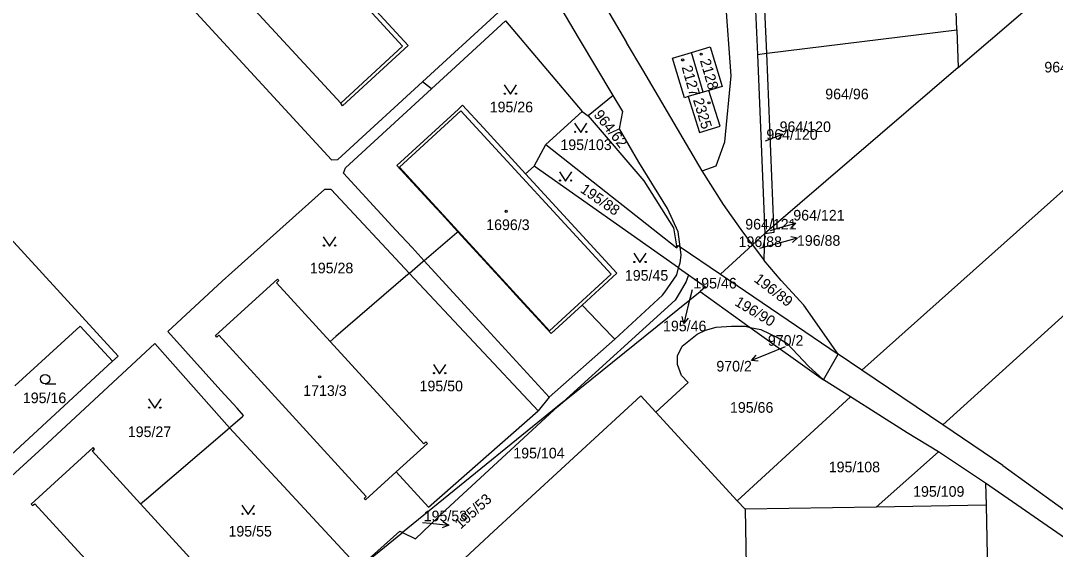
# Model space of a CAD drawing. Extents: x -735249 to -729401, y -1124843 to -1121828.
# Drawn here: x -732972.7 to -732806.9, y -1124159.3 to -1124074.5 of the extents above; entities that cross this region are included whole.
import ezdxf

# ---------------------------------------------------------------- set-up
doc = ezdxf.new("R2010")
doc.units = 0
for name, color, linetype in [('Vrstva 1', 7, 'Continuous'), ('Vrstva 13', 7, 'Continuous'), ('Vrstva 16', 7, 'Continuous'), ('Vrstva 18', 7, 'Continuous'), ('Vrstva 19', 7, 'Continuous'), ('Vrstva 25', 7, 'Continuous'), ('Vrstva 4', 7, 'Continuous')]:
    doc.layers.add(name, color=color, linetype=linetype)

msp = doc.modelspace()

# ---------------------------------------------------------------- linework, layer by layer
at = {"layer": 'Vrstva 1'}
for points in [[(-733079.51, -1123994.41), (-732957.1, -1124128.28)], [(-732822.73, -1124075.94), (-732823.8, -1124046.62)], [(-732935.56, -1124051.38), (-732910.62, -1124078.45)], [(-732822.51, -1124082.02), (-732796.61, -1124059.77)], [(-732921.44, -1124087.74), (-732945.69, -1124061.41)], [(-732886.13, -1124060.13), (-732875.64, -1124077.98)], [(-732954.43, -1124062.48), (-732922.93, -1124096.81)], [(-732877.75, -1124086.49), (-732883.15, -1124077.46), (-732891.85, -1124062.76)], [(-732863.51, -1124098.55), (-732861.26, -1124097.76), (-732859.89, -1124093.91), (-732858.89, -1124083.32), (-732859.77, -1124070.9), (-732860.09, -1124066.39)], [(-732853.17, -1124079.7), (-732853.81, -1124065.73)], [(-732744.04, -1124065.97), (-732824.97, -1124139.3)], [(-732855.21, -1124066.94), (-732854.67, -1124079.89)], [(-732908.35, -1124084.3), (-732896.23, -1124073.18)], [(-732903.68, -1124082.48), (-732895.01, -1124074.52)], [(-732895.01, -1124074.52), (-732882.72, -1124089.05)], [(-732853.17, -1124079.7), (-732822.73, -1124075.94)], [(-732822.73, -1124075.94), (-732822.51, -1124082.02)], [(-732873.03, -1124082.4), (-732875.64, -1124077.98)], [(-732910.62, -1124078.45), (-732921.17, -1124088.17)], [(-732868.27, -1124080.51), (-732865.25, -1124079.6)], [(-732865.25, -1124079.6), (-732862.22, -1124078.68)], [(-732863.33, -1124085.93), (-732865.25, -1124079.6)], [(-732862.22, -1124078.68), (-732860.29, -1124085.02)], [(-732854.67, -1124079.89), (-732853.17, -1124079.7)], [(-732854.67, -1124079.89), (-732853.46, -1124108.61)], [(-732852.01, -1124107.37), (-732853.17, -1124079.7)], [(-732866.36, -1124086.84), (-732868.27, -1124080.51)], [(-732906.88, -1124085.41), (-732903.68, -1124082.48)], [(-732863.51, -1124098.55), (-732873.03, -1124082.4)], [(-732822.51, -1124082.02), (-732852.01, -1124107.37)], [(-732908.35, -1124084.3), (-732921.9, -1124096.75)], [(-732906.88, -1124085.41), (-732908.35, -1124084.3)], [(-732906.88, -1124085.41), (-732920.68, -1124098.08)], [(-732877.75, -1124086.49), (-732881.77, -1124089.77)], [(-732867.04, -1124110.76), (-732867.35, -1124108.37), (-732869.07, -1124104.59), (-732873.64, -1124097.16), (-732876.74, -1124091.85), (-732876.22, -1124089.05), (-732877.75, -1124086.49)], [(-732863.33, -1124085.93), (-732865.77, -1124086.66)], [(-732862.47, -1124085.67), (-732863.33, -1124085.93)], [(-732860.29, -1124085.02), (-732862.47, -1124085.67)], [(-732860.65, -1124091.43), (-732862.47, -1124085.67)], [(-732921.17, -1124088.17), (-732921.44, -1124087.74)], [(-732902.58, -1124088.66), (-732901.91, -1124088.05)], [(-732901.91, -1124088.05), (-732898.56, -1124091.7)], [(-732865.77, -1124086.66), (-732866.36, -1124086.84)], [(-732865.77, -1124086.66), (-732863.96, -1124092.42)], [(-732912.44, -1124097.7), (-732902.58, -1124088.66)], [(-732888.59, -1124094.35), (-732882.72, -1124089.05)], [(-732882.72, -1124089.05), (-732881.77, -1124089.77)], [(-732881.77, -1124089.77), (-732872.85, -1124100.17)], [(-732863.96, -1124092.42), (-732860.65, -1124091.43)], [(-732837.92, -1124130.53), (-732793.81, -1124091.12)], [(-732898.56, -1124091.7), (-732891.82, -1124099.05)], [(-732890.43, -1124097.85), (-732888.59, -1124094.35)], [(-732888.59, -1124094.35), (-732867.59, -1124110.9)], [(-732922.93, -1124096.81), (-732921.9, -1124096.75)], [(-732920.97, -1124098.95), (-732920.68, -1124098.08)], [(-732912.44, -1124097.7), (-732906.83, -1124103.81)], [(-732891.82, -1124099.05), (-732890.43, -1124097.85)], [(-732867.82, -1124113.77), (-732890.43, -1124097.85)], [(-732920.97, -1124098.95), (-732912.59, -1124108.08)], [(-732891.82, -1124099.05), (-732877.2, -1124115)], [(-732855.45, -1124110.43), (-732857.26, -1124108), (-732860.11, -1124103.98), (-732863.51, -1124098.55)], [(-732872.85, -1124100.17), (-732868.12, -1124107.71)], [(-732924.01, -1124101.55), (-732938.9, -1124114.89)], [(-732922.99, -1124101.59), (-732924.01, -1124101.55)], [(-732910.43, -1124115.02), (-732922.99, -1124101.59)], [(-732905.31, -1124105.47), (-732906.83, -1124103.81)], [(-732902.67, -1124108.35), (-732905.31, -1124105.47)], [(-732912.59, -1124108.08), (-732910.01, -1124110.88)], [(-732868.12, -1124107.71), (-732867.59, -1124110.9)], [(-732852.01, -1124107.37), (-732853.46, -1124108.61)], [(-732853.46, -1124108.61), (-732851.97, -1124108.43), (-732852.01, -1124107.37)], [(-732902.85, -1124108.51), (-732908.07, -1124113)], [(-732902.67, -1124108.35), (-732902.85, -1124108.51)], [(-732894.82, -1124116.92), (-732902.67, -1124108.35)], [(-732853.46, -1124108.61), (-732855.45, -1124110.43)], [(-732853.59, -1124112.93), (-732853.46, -1124108.61)], [(-732910.01, -1124110.88), (-732908.07, -1124113)], [(-732867.59, -1124110.9), (-732867.33, -1124110.56)], [(-732867.33, -1124110.56), (-732867.04, -1124110.76)], [(-732867.33, -1124114.12), (-732867.04, -1124113.35), (-732866.87, -1124112.07), (-732867.04, -1124110.76)], [(-732867.04, -1124110.76), (-732860.6, -1124115.13)], [(-732855.45, -1124110.43), (-732860.6, -1124115.13)], [(-732855.45, -1124110.43), (-732853.59, -1124112.93)], [(-732908.07, -1124113), (-732908.25, -1124113.15)], [(-732847.24, -1124120.1), (-732850.84, -1124116.15), (-732853.59, -1124112.93)], [(-732908.25, -1124113.15), (-732910.43, -1124115.02)], [(-732867.33, -1124114.12), (-732867.82, -1124113.77)], [(-732867.56, -1124115.27), (-732867.33, -1124114.12)], [(-732867.33, -1124114.12), (-732865.73, -1124115.24)], [(-732940.42, -1124116.28), (-732949.14, -1124124.36)], [(-732931.59, -1124115.93), (-732941.52, -1124125)], [(-732938.9, -1124114.89), (-732940.42, -1124116.28)], [(-732931.35, -1124116.18), (-732931.74, -1124116.52)], [(-732931.59, -1124115.93), (-732931.35, -1124116.18)], [(-732910.66, -1124115.21), (-732922.21, -1124125.13)], [(-732910.43, -1124115.02), (-732910.66, -1124115.21)], [(-732889.81, -1124137.07), (-732910.43, -1124115.02)], [(-732877.2, -1124115), (-732882.77, -1124120.11)], [(-732869.51, -1124118.04), (-732867.56, -1124115.27)], [(-732866.1, -1124116.31), (-732867.05, -1124117.98)], [(-732865.73, -1124115.24), (-732866.1, -1124116.31)], [(-732865.73, -1124115.24), (-732862.97, -1124117.19)], [(-732860.6, -1124115.13), (-732841.73, -1124127.95)], [(-732931.74, -1124116.52), (-732923.14, -1124125.93)], [(-732893.36, -1124118.5), (-732894.82, -1124116.92)], [(-732884.79, -1124134.83), (-732863.86, -1124117.92)], [(-732869.86, -1124118.53), (-732869.51, -1124118.04)], [(-732867.05, -1124117.98), (-732867.86, -1124119.31)], [(-732862.97, -1124117.19), (-732863.86, -1124117.92)], [(-732863.86, -1124117.92), (-732855.82, -1124123.68)], [(-732893.36, -1124118.5), (-732887.73, -1124124.65)], [(-732867.86, -1124119.31), (-732885.82, -1124135.66)], [(-732877.5, -1124125.59), (-732869.86, -1124118.53)], [(-732882.77, -1124120.11), (-732887.73, -1124124.65)], [(-732882.77, -1124120.11), (-732882.69, -1124120.19)], [(-732882.69, -1124120.19), (-732878, -1124125.07)], [(-732841.73, -1124127.95), (-732847.24, -1124120.1)], [(-732973.66, -1124133.05), (-732963.19, -1124123.46)], [(-732957.99, -1124129.1), (-732963.19, -1124123.46)], [(-732949.14, -1124124.36), (-732940.66, -1124133.81)], [(-732870.94, -1124137.3), (-732865.75, -1124132.53), (-732866.85, -1124131.37), (-732867.48, -1124129.62), (-732867.49, -1124128.23), (-732866.7, -1124126.69), (-732864.3, -1124124.75), (-732863, -1124124.13), (-732861.25, -1124123.64), (-732858.79, -1124123.47), (-732856.6, -1124123.51), (-732855.82, -1124123.68)], [(-732855.82, -1124123.68), (-732844.07, -1124132.1)], [(-732855.82, -1124123.68), (-732854.1, -1124124.04), (-732851.35, -1124125.34), (-732849.9, -1124126.27), (-732846.47, -1124129.88), (-732844.07, -1124132.1)], [(-732951.2, -1124126.27), (-732968.43, -1124142.23)], [(-732939.26, -1124139.77), (-732951.2, -1124126.27)], [(-732941.28, -1124125.25), (-732941.52, -1124125)], [(-732940.95, -1124124.95), (-732941.28, -1124125.25)], [(-732940.95, -1124124.95), (-732917.36, -1124150.79)], [(-732922.21, -1124125.13), (-732923.14, -1124125.93)], [(-732923.14, -1124125.93), (-732908.13, -1124142.37)], [(-732877.5, -1124125.59), (-732878, -1124125.07)], [(-732844.07, -1124132.1), (-732841.73, -1124127.95)], [(-732837.92, -1124130.53), (-732841.73, -1124127.95)], [(-732957.99, -1124129.1), (-732976.39, -1124146.05)], [(-732957.99, -1124129.1), (-732957.1, -1124128.28)], [(-732824.97, -1124139.3), (-732837.92, -1124130.53)], [(-732839.74, -1124134.84), (-732844.07, -1124132.1)], [(-732940.66, -1124133.81), (-732938.05, -1124136.65)], [(-732896.92, -1124156.34), (-732873.35, -1124134.68)], [(-732885.82, -1124135.66), (-732891.57, -1124140.31)], [(-732886.62, -1124136.39), (-732885.82, -1124135.66)], [(-732885.82, -1124135.66), (-732884.79, -1124134.83)], [(-732873.35, -1124134.68), (-732870.94, -1124137.3)], [(-732839.74, -1124134.84), (-732857.88, -1124151.5)], [(-732830.68, -1124140.57), (-732839.74, -1124134.84)], [(-732936.99, -1124137.81), (-732938.05, -1124136.65)], [(-732937.18, -1124137.98), (-732936.99, -1124137.81)], [(-732907.35, -1124152.52), (-732889.81, -1124137.07)], [(-732888.61, -1124138.21), (-732886.62, -1124136.39)], [(-732870.94, -1124137.3), (-732857.88, -1124151.5)], [(-732939.26, -1124139.77), (-732939.08, -1124139.61)], [(-732939.08, -1124139.61), (-732937.18, -1124137.98)], [(-732904.65, -1124153), (-732888.61, -1124138.21)], [(-732815.33, -1124145.82), (-732824.97, -1124139.3)], [(-732952.58, -1124151.2), (-732939.26, -1124139.77)], [(-732939.26, -1124139.77), (-732919.91, -1124160.7)], [(-732891.57, -1124140.31), (-732911.51, -1124156.57)], [(-732825.67, -1124143.66), (-732830.68, -1124140.57)], [(-732961.12, -1124142.93), (-732971.04, -1124152.01)], [(-732968.43, -1124142.23), (-732969.83, -1124143.51)], [(-732960.88, -1124143.2), (-732961.12, -1124142.93)], [(-732912.53, -1124146.86), (-732907.53, -1124142.29)], [(-732908.13, -1124142.37), (-732907.77, -1124142.03)], [(-732907.77, -1124142.03), (-732907.53, -1124142.29)], [(-732969.83, -1124143.51), (-732981.67, -1124154.35)], [(-732961.28, -1124143.49), (-732960.88, -1124143.2)], [(-732961.28, -1124143.49), (-732953.51, -1124151.99)], [(-732825.67, -1124143.66), (-732835.61, -1124152.5)], [(-732824.98, -1124144.08), (-732825.67, -1124143.66)], [(-732818.1, -1124148.64), (-732824.98, -1124144.08)], [(-732815.33, -1124145.82), (-732802.04, -1124155.45)], [(-732917.45, -1124151.36), (-732912.53, -1124146.86)], [(-732912.53, -1124146.86), (-732907.35, -1124152.52)], [(-732953.51, -1124151.99), (-732952.58, -1124151.2)], [(-732917.36, -1124150.79), (-732917.69, -1124151.1)], [(-732917.69, -1124151.1), (-732917.45, -1124151.36)], [(-732971.04, -1124152.01), (-732970.8, -1124152.27)], [(-732970.8, -1124152.27), (-732970.46, -1124151.96)], [(-732946.85, -1124177.78), (-732970.46, -1124151.96)], [(-732953.51, -1124151.99), (-732937.63, -1124169.35)], [(-732857.88, -1124151.5), (-732856.65, -1124152.84)], [(-732835.61, -1124152.5), (-732856.65, -1124152.84)], [(-732856.65, -1124152.84), (-732855.77, -1124201.1)], [(-732817.98, -1124152.21), (-732835.61, -1124152.5)], [(-732909.47, -1124157.59), (-732904.65, -1124153)], [(-732919.34, -1124177.26), (-732896.92, -1124156.34)], [(-732919, -1124162.68), (-732911.51, -1124156.57)], [(-732911.51, -1124156.57), (-732909.47, -1124157.59)]]:
    msp.add_lwpolyline(points, dxfattribs=at)
at = {"layer": 'Vrstva 13'}
for points in [[(-732818.1, -1124148.64), (-732817.98, -1124152.21)], [(-732804.6, -1124158.02), (-732818.1, -1124148.64)], [(-732817.98, -1124152.21), (-732817.02, -1124200.46)]]:
    msp.add_lwpolyline(points, dxfattribs=at)
at = {"layer": 'Vrstva 16'}
for points in [[(-732852.59, -1124108.14), (-732851.39, -1124107.79)], [(-732854.28, -1124110.99), (-732851.12, -1124110.12)], [(-732865.13, -1124117.64), (-732865.74, -1124120.12)], [(-732850.22, -1124126.82), (-732852.84, -1124127.87)], [(-732908.34, -1124154.97), (-732907.11, -1124155.1)]]:
    msp.add_lwpolyline(points, dxfattribs=at)
at = {"layer": 'Vrstva 25'}
for points in [[(-732895.24, -1124084.8), (-732894.24, -1124086.3), (-732893.24, -1124084.8)], [(-732883.97, -1124090.91), (-732882.97, -1124092.41), (-732881.97, -1124090.91)], [(-732853.36, -1124093.76), (-732850.565, -1124092.671)], [(-732851.679, -1124092.568), (-732850.565, -1124092.671), (-732851.315, -1124093.5)], [(-732886.4, -1124098.72), (-732885.4, -1124100.22), (-732884.4, -1124098.72)], [(-732851.39, -1124107.79), (-732848.51, -1124106.954)], [(-732849.609, -1124106.752), (-732848.51, -1124106.954), (-732849.33, -1124107.713)], [(-732924.23, -1124109.16), (-732923.23, -1124110.66), (-732922.23, -1124109.16)], [(-732851.12, -1124110.12), (-732848.228, -1124109.324)], [(-732849.325, -1124109.107), (-732848.228, -1124109.324), (-732849.06, -1124110.071)], [(-732874.48, -1124111.79), (-732873.48, -1124113.29), (-732872.48, -1124111.79)], [(-732865.74, -1124120.12), (-732866.455, -1124123.033)], [(-732865.732, -1124122.181), (-732866.455, -1124123.033), (-732866.702, -1124121.943)], [(-732852.84, -1124127.87), (-732855.629, -1124128.974)], [(-732906.58, -1124129.63), (-732905.58, -1124131.13), (-732904.58, -1124129.63)], [(-732854.515, -1124129.071), (-732855.629, -1124128.974), (-732854.883, -1124128.141)], [(-732968.81, -1124132.72), (-732967.06, -1124132.72)], [(-732952.23, -1124135.15), (-732951.23, -1124136.65), (-732950.23, -1124135.15)], [(-732937.27, -1124152.19), (-732936.27, -1124153.69), (-732935.27, -1124152.19)], [(-732907.11, -1124155.1), (-732904.127, -1124155.413)], [(-732905.069, -1124154.812), (-732904.127, -1124155.413), (-732905.174, -1124155.806)]]:
    msp.add_lwpolyline(points, dxfattribs=at)
for centre, radius in [((-732863.67, -1124079.86), 0.175), ((-732866.65, -1124080.78), 0.175), ((-732895.14, -1124086.2), 0.1), ((-732893.34, -1124086.2), 0.1), ((-732862.41, -1124087.67), 0.175), ((-732883.87, -1124092.31), 0.1), ((-732882.07, -1124092.31), 0.1), ((-732886.3, -1124100.12), 0.1), ((-732884.5, -1124100.12), 0.1), ((-732894.92, -1124105.06), 0.175), ((-732924.13, -1124110.56), 0.1), ((-732922.33, -1124110.56), 0.1), ((-732874.38, -1124113.19), 0.1), ((-732872.58, -1124113.19), 0.1), ((-732968.81, -1124131.97), 0.75), ((-732906.48, -1124131.03), 0.1), ((-732904.68, -1124131.03), 0.1), ((-732924.81, -1124131.61), 0.175), ((-732952.13, -1124136.55), 0.1), ((-732950.33, -1124136.55), 0.1), ((-732937.17, -1124153.59), 0.1), ((-732935.37, -1124153.59), 0.1)]:
    msp.add_circle(centre, radius, dxfattribs=at)
at = {"layer": 'Vrstva 4'}
for points in [[(-732935.64, -1124052.28), (-732911.51, -1124078.59)], [(-732911.51, -1124078.59), (-732921.44, -1124087.74)], [(-732912.03, -1124098), (-732902.2, -1124088.93)], [(-732902.2, -1124088.93), (-732878.1, -1124115.15)], [(-732888, -1124124.21), (-732912.03, -1124098)], [(-732908.07, -1124113), (-732900.49, -1124121.27)], [(-732878.1, -1124115.15), (-732888, -1124124.21)], [(-732900.49, -1124121.27), (-732898.02, -1124123.96)], [(-732888.01, -1124134.86), (-732898.02, -1124123.96)], [(-732888.01, -1124134.86), (-732877.5, -1124125.59)], [(-732888.01, -1124134.86), (-732889.81, -1124137.07)], [(-732919, -1124162.68), (-732911.97, -1124156.34)], [(-732911.97, -1124156.34), (-732911.51, -1124156.57)]]:
    msp.add_lwpolyline(points, dxfattribs=at)

# ---------------------------------------------------------------- texts
at = {"layer": 'Vrstva 16'}
for s, p in [('964/120', (-732851.1, -1124092.35)), ('964/121', (-732848.908, -1124106.54)), ('196/88', (-732848.328, -1124110.59)), ('195/46', (-732869.79, -1124124.31)), ('970/2', (-732861.238, -1124130.75))]:
    msp.add_text(s, height=1.7, dxfattribs=at).set_placement(p)
msp.add_text('195/53', height=1.7, rotation=42.40034, dxfattribs=at).set_placement((-732902.226, -1124156.13))
at = {"layer": 'Vrstva 18'}
for s, p in [('964/65', (-732808.68, -1124082.79)), ('964/96', (-732843.788, -1124087.1)), ('195/26', (-732897.56, -1124089.19)), ('964/120', (-732853.23, -1124093.59)), ('195/103', (-732886.23, -1124095.24)), ('964/121', (-732856.608, -1124107.98)), ('196/88', (-732857.678, -1124110.79)), ('195/28', (-732926.37, -1124115.01)), ('195/45', (-732875.9, -1124116.19)), ('195/46', (-732864.93, -1124117.44)), ('970/2', (-732852.988, -1124126.62)), ('195/50', (-732908.8, -1124133.93)), ('195/16', (-732972.37, -1124135.83)), ('195/66', (-732859.06, -1124137.37)), ('195/27', (-732955.55, -1124141.27)), ('195/104', (-732893.778, -1124144.69)), ('195/108', (-732843.23, -1124146.92)), ('195/109', (-732829.71, -1124150.84)), ('195/53', (-732908.14, -1124154.77)), ('195/55', (-732939.42, -1124157.22))]:
    msp.add_text(s, height=1.7, dxfattribs=at).set_placement(p)
for s, rotation, p in [('964/62', 308.50245, (-732880.999, -1124089.612)), ('195/88', 325.30259, (-732883.182, -1124101.89)), ('196/89', 322.20256, (-732855.332, -1124116.23)), ('196/90', 329.00262, (-732858.439, -1124120.049))]:
    msp.add_text(s, height=1.7, rotation=rotation, dxfattribs=at).set_placement(p)
at = {"layer": 'Vrstva 19'}
for s, rotation, p in [('2128', 286.30228, (-732863.892, -1124080.865)), ('2127', 285.80227, (-732866.824, -1124081.927)), ('2325', 287.00228, (-732865.001, -1124087.192))]:
    msp.add_text(s, height=1.7, rotation=rotation, dxfattribs=at).set_placement(p)
for s, p in [('1696/3', (-732898.12, -1124108.07)), ('1713/3', (-732927.44, -1124134.67))]:
    msp.add_text(s, height=1.7, dxfattribs=at).set_placement(p)

doc.saveas('drawing.dxf')
